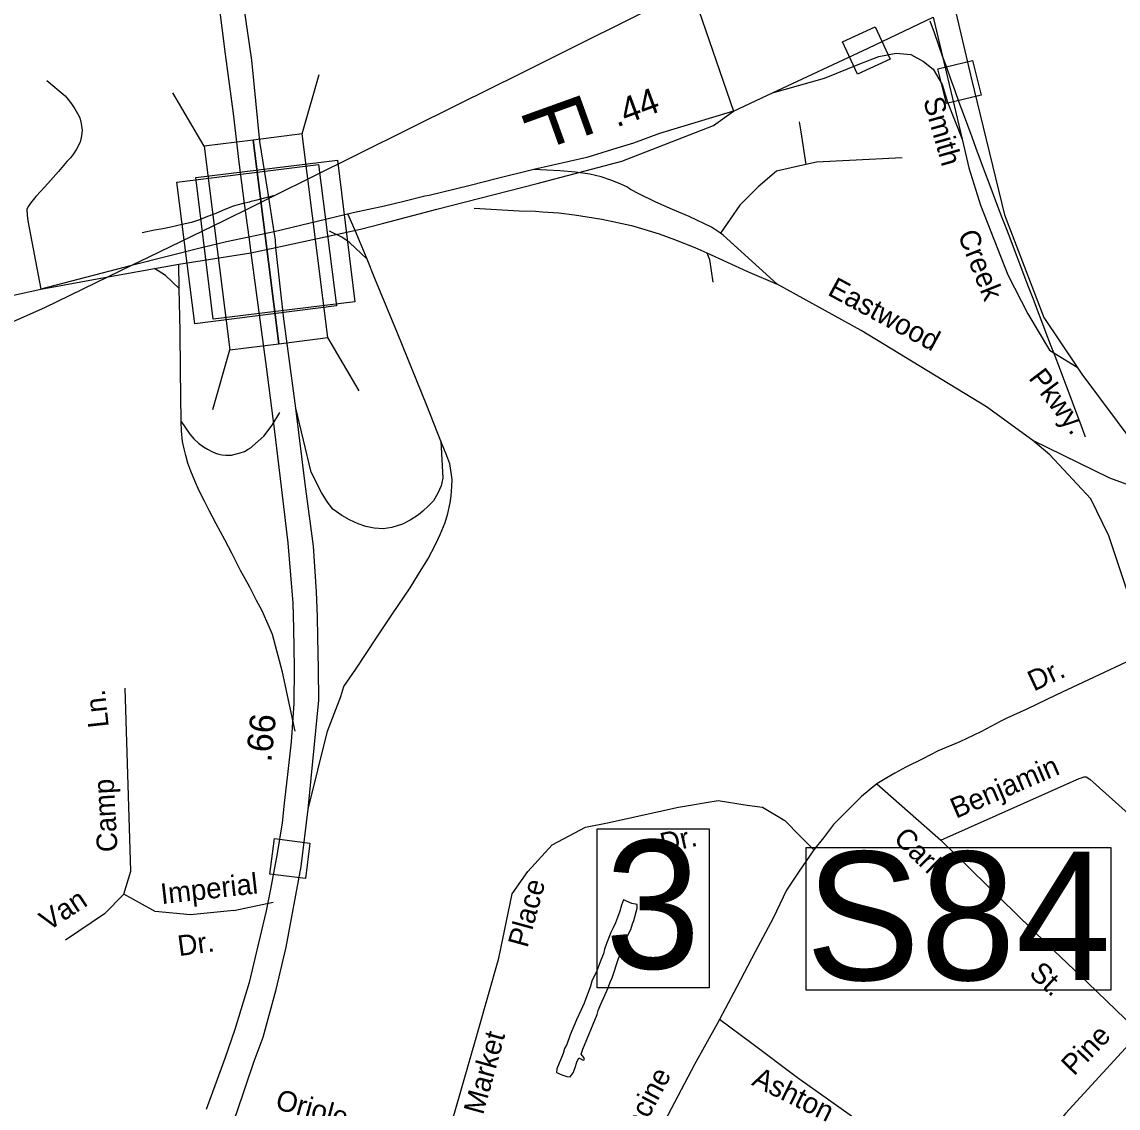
# Model space of a CAD drawing. Extents: x 1945482 to 2853149, y 66427 to 1015778.
# Drawn here: x 2340430 to 2343932, y 179688 to 183158 of the extents above; entities that cross this region are included whole.
import ezdxf

# ---------------------------------------------------------------- set-up
doc = ezdxf.new("R2010")
doc.units = 0
for name, color, linetype in [('Old_Level_10', 7, 'Continuous'), ('Old_Level_17', 7, 'Continuous'), ('Old_Level_22', 7, 'Continuous'), ('Old_Level_28', 7, 'Continuous'), ('Old_Level_3', 7, 'Continuous'), ('Old_Level_31', 7, 'Continuous'), ('Old_Level_35', 7, 'Continuous'), ('Old_Level_44', 7, 'Continuous'), ('Old_Level_47', 7, 'Continuous'), ('Old_Level_50', 7, 'Continuous'), ('Old_Level_6', 7, 'Continuous'), ('Old_Level_60', 7, 'Continuous')]:
    doc.layers.add(name, color=color, linetype=linetype)

msp = doc.modelspace()

# ---------------------------------------------------------------- linework, layer by layer
at = {"layer": 'Old_Level_28'}
for p, q in [((2341140.7, 182578.8), (2341155.1, 182471)), ((2340490.5, 182304.6), (2340705.6, 182344))]:
    msp.add_line(p, q, dxfattribs=at)
for points in [[(2341136.1, 185718.9), (2341115.6, 185549.5), (2341101.9, 185437.5), (2341079.6, 185257), (2341050.1, 185011.5), (2341040.3, 184938.5), (2341022.9, 184790.2), (2341006.5, 184523.9), (2340995, 184342), (2340990.1, 184183.9), (2340991.2, 183974), (2340996.7, 183861.4), (2341004.3, 183735.4), (2341020.1, 183544.5), (2341028.8, 183445.8), (2341047.4, 183307.5), (2341068.7, 183139.7), (2341079.1, 183055.3), (2341105.3, 182865.7), (2341123.3, 182710.7), (2341140.7, 182578.8)], [(2341215.9, 182617.4), (2341190.5, 182776), (2341165, 183036.5), (2341122.6, 183328.1), (2341102.8, 183512.2), (2341091.4, 183638.2), (2341077.3, 183779.8), (2341071.6, 183859.1), (2341062.5, 184252.7), (2341091.4, 184678.9), (2341108.4, 184797.8), (2341119.7, 184936.6), (2341162.2, 185236.8), (2341182, 185488.8), (2341196.1, 185619.1), (2341207.9, 185715.1)], [(2343409, 183206.4), (2343462, 182980.2), (2343569.1, 182542.4), (2343695, 182213.9), (2343800.7, 182055.3)], [(2342827.6, 182931.5), (2343132.9, 183074.3), (2343341.1, 183173.9)], [(2343341.1, 183173.9), (2343433.5, 182784.3)], [(2342703.2, 182873.3), (2342827.6, 182931.5)], [(2342703.2, 182873.3), (2342467.1, 182801.7), (2342383.4, 182770.7), (2342330.7, 182755.2), (2342265.6, 182735), (2342234.5, 182725.7), (2342065.8, 182687.3), (2341944.9, 182656.6), (2341866.6, 182637), (2341810.4, 182623), (2341730.7, 182604.4), (2341717.1, 182601.3), (2341649.8, 182584.8), (2341588.3, 182570.2), (2341488.9, 182548.9), (2341236.2, 182488.3)], [(2341241.8, 182437.8), (2341453.5, 182483.1), (2341512.1, 182496.1), (2341581.9, 182514.7), (2341755.5, 182559.8), (2342075.8, 182641.8), (2342346.3, 182713.8), (2342639.2, 182828), (2342703.2, 182873.3)], [(2343433.5, 182784.3), (2343455.2, 182692.6), (2343492.3, 182573.3), (2343579.7, 182350.7), (2343643.2, 182226.2), (2343712.1, 182109.6), (2343800.7, 182055.3)], [(2341236.2, 182488.3), (2341215.9, 182617.4)], [(2341236.2, 182488.3), (2341155.1, 182471)], [(2341241.8, 182437.8), (2341239.9, 182462.6), (2341236.2, 182488.3)], [(2341155.1, 182471), (2341084.3, 182455.8), (2341004.2, 182436.3), (2340780.2, 182380.2)], [(2341155.1, 182471), (2341161.9, 182420.7)], [(2340705.6, 182344), (2340853.8, 182371.1), (2340931.4, 182384), (2341161.9, 182420.7)], [(2340781.6, 179029.5), (2340863.7, 179162.6), (2340920.3, 179275.9), (2340996.7, 179393.4), (2341044.8, 179498.2), (2341115.5, 179670.9), (2341172.1, 179838), (2341200.4, 179914.5), (2341242.8, 180067.4), (2341273.9, 180201.9), (2341322, 180459.6), (2341344.7, 180643.6), (2341378.6, 180991.2), (2341377.2, 181090.3), (2341375.8, 181193.7), (2341374.4, 181257.4), (2341371.6, 181337.4), (2341361.7, 181483.3), (2341334.8, 181682.2), (2341305.1, 181924.3), (2341266.9, 182210.3), (2341241.8, 182437.8)], [(2341161.9, 182420.7), (2341210.6, 182056.1), (2341235.7, 181858.2), (2341255.3, 181699.7), (2341279.9, 181493.7), (2341295.2, 181301), (2341297.4, 181221), (2341300.1, 181095.3), (2341298.4, 180981), (2341290.8, 180858.6), (2341277.2, 180743.9), (2341267.9, 180662.1), (2341261.3, 180599.9), (2341246.1, 180501.9), (2341224.2, 180387.2), (2341210.6, 180318.3), (2341170.2, 180147.6), (2341156, 180089.2), (2341110.2, 179939.4), (2341078, 179846.5), (2341018.9, 179683.5)], [(2341161.9, 182420.7), (2341241.8, 182437.8)], [(2340780.2, 182380.2), (2340490.5, 182304.6)], [(2338704.4, 181911.7), (2340490.5, 182304.6)], [(2343800.7, 182055.3), (2343815.4, 182033.2), (2343985, 181806), (2344247.6, 181562.4), (2344477.4, 181420), (2345217.2, 181015.5), (2346260, 180448.3), (2348572.6, 179159.2), (2350509, 178087), (2350830.9, 177903.6), (2351378.2, 177617.8), (2351797.5, 177371), (2352234.1, 177091.7), (2352614.5, 176828.6)]]:
    msp.add_lwpolyline(points, dxfattribs=at)
at = {"layer": 'Old_Level_3'}
for points in [[(2343330.7, 183161.9), (2343343.7, 183124.7), (2343356.7, 183087.6), (2343369.9, 183050.5), (2343383.1, 183013.4), (2343396.4, 182976.4), (2343409.8, 182939.4), (2343423.2, 182902.4)], [(2343423.2, 182902.4), (2343436.7, 182865.4), (2343450.3, 182828.5), (2343464, 182791.5), (2343477.7, 182754.6), (2343491.4, 182717.7), (2343505.2, 182680.9), (2343519.1, 182644), (2343533, 182607.2), (2343546.9, 182570.3), (2343560.8, 182533.5), (2343574.8, 182496.7), (2343588.8, 182459.9), (2343602.8, 182423.1), (2343616.8, 182386.3), (2343630.9, 182349.5), (2343644.9, 182312.7), (2343659, 182275.9), (2343673, 182239.1), (2343687, 182202.3), (2343701.1, 182165.5), (2343715.1, 182128.7), (2343729.1, 182091.9), (2343743, 182055.1), (2343757, 182018.2), (2343770.9, 181981.4), (2343784.7, 181944.6), (2343798.5, 181907.7), (2343812.3, 181870.8), (2343826.3, 181833.2)]]:
    msp.add_lwpolyline(points, dxfattribs=at)
at = {"layer": 'Old_Level_31'}
for points in [[(2343155.5, 183143), (2343203.3, 183039.5), (2343099.7, 182991.7), (2343051.9, 183095.2)], [(2343356.1, 183008.2), (2343466.8, 183035.7), (2343494.2, 182924.9), (2343383.6, 182897.5)], [(2341377.7, 182703.3), (2341434.8, 182250.9), (2340982.2, 182193.7), (2340925, 182646.1)], [(2341494, 182264.1), (2341041.5, 182208.3), (2340985.7, 182661.1), (2341438.2, 182716.9)], [(2342268.1, 180580.1), (2342625.3, 180580.1), (2342625.3, 180072.1), (2342268.1, 180072.1)], [(2341236.6, 180549), (2341349.7, 180534.9), (2341335.7, 180421.7), (2341222.5, 180435.8)], [(2342935.5, 180520.8), (2343908.5, 180520.8), (2343908.5, 180064.5), (2342935.5, 180064.5)]]:
    msp.add_lwpolyline(points, close=True, dxfattribs=at)
at = {"layer": 'Old_Level_35'}
for p, q in [((2342913, 182839.6), (2342918.2, 182807)), ((2342918.2, 182807), (2342934.7, 182702.7))]:
    msp.add_line(p, q, dxfattribs=at)
for points in [[(2342568.8, 183266.2), (2342580.6, 183229.8), (2342703.2, 182873.3)], [(2340510, 182971.6), (2340568.1, 182922), (2340578.4, 182910.3), (2340588.8, 182896.9), (2340599.6, 182881.3), (2340608.1, 182865.5), (2340614.9, 182851.7), (2340619.5, 182834.1), (2340622.4, 182812.3), (2340621.1, 182794.2), (2340616, 182773.9), (2340604.7, 182751.5), (2340595.1, 182737), (2340585.8, 182724.5), (2340574.1, 182712.2), (2340547.5, 182681), (2340512.9, 182641.8), (2340491.8, 182619), (2340474.5, 182600.3), (2340457.6, 182579.6), (2340449.8, 182569.1), (2340446.3, 182559.1), (2340447, 182541.1), (2340449.7, 182523.2), (2340490.5, 182304.6)], [(2342934.7, 182702.7), (2342841.1, 182681.1), (2342782.2, 182632), (2342723.3, 182573.1), (2342661.4, 182483.2)], [(2343242.2, 182723.7), (2342968.8, 182710.6), (2342934.7, 182702.7)], [(2342244.3, 182672.4), (2342198.1, 182678.4), (2342148.1, 182682.3), (2342065.8, 182687.3)], [(2342661.4, 182483.2), (2342632.7, 182502.3), (2342561.9, 182536.9), (2342508.3, 182559.4), (2342455, 182583), (2342401.1, 182609.6), (2342374.6, 182623.4), (2342362.1, 182631.1), (2342335.7, 182643.8), (2342311.4, 182653), (2342280.7, 182663.6), (2342244.3, 182672.4)], [(2341874.8, 182563.5), (2342018.9, 182555.4), (2342071.1, 182553.3), (2342093.2, 182552.2), (2342145.2, 182548.3), (2342195.6, 182542.4), (2342235.9, 182535.8), (2342282.2, 182527.8), (2342332.5, 182517.7), (2342377.2, 182507.6), (2342419.7, 182495.2), (2342466.2, 182480.9), (2342514.8, 182462.9), (2342579.8, 182437.5), (2342617.8, 182420.4), (2342626.4, 182399.2), (2342637.4, 182326.6)], [(2341533, 182400), (2341476.7, 182453.9), (2341452.1, 182471), (2341413.3, 182489.5)], [(2343659.2, 181821.6), (2343511, 181928.2), (2343110.5, 182172.4), (2342842.2, 182321), (2342670.1, 182477.4), (2342661.4, 182483.2)], [(2342617.8, 182420.4), (2342748.2, 182361.5), (2342842.2, 182321)], [(2340932.5, 182306.3), (2340888.8, 182348.6), (2340853.8, 182371.1)], [(2344210.8, 181588.8), (2343905.6, 181701), (2343659.2, 181821.6)], [(2344025, 181147.9), (2343902, 181517), (2343844.6, 181634.5), (2343714.1, 181775.2), (2343659.2, 181821.6)], [(2344025, 181147.9), (2343957.3, 181112.6), (2343870.7, 181072.2), (2343735.2, 181008.7), (2343640, 180962.6), (2343576.6, 180933.7), (2343557.6, 180923.9), (2343493, 180890.4), (2343426.6, 180858.7), (2343357.4, 180829.8), (2343308.4, 180803.9), (2343253.6, 180777.9), (2343219, 180757.7), (2343193, 180743.2), (2343161.3, 180724.5)], [(2341106.7, 180319.7), (2340969.3, 180305.6), (2340855.5, 180316.6), (2340756.4, 180371.7), (2340778.4, 180445.2), (2340760.1, 181029.3)], [(2343365.1, 180544), (2343807.5, 180741.4), (2343815.3, 180743.7), (2343823.4, 180746), (2343829.3, 180746.2), (2343841.5, 180738.8), (2344036.4, 180564.4), (2344238, 180380.4)], [(2343161.3, 180724.5), (2343112.3, 180684.1), (2343066.1, 180637.9), (2343022.9, 180594.6), (2342991.2, 180551.3), (2342959.9, 180513.4)], [(2343161.3, 180724.5), (2343365.1, 180544), (2343704.4, 180213.2), (2343835.4, 180088.4), (2343953.8, 179973), (2344001.8, 179930.9)], [(2341750.3, 179492.7), (2341812.5, 179671.9), (2341883.3, 179919.7), (2341954, 180167.6), (2341996.5, 180373), (2342046, 180443.8), (2342123.8, 180528.8), (2342230, 180585.4), (2342300.7, 180599.6), (2342527.1, 180649.2), (2342654.5, 180670.4), (2342746.5, 180656.3), (2342796, 180649.2), (2342866.7, 180606.7), (2342916.3, 180557.1), (2342959.9, 180513.4)], [(2342959.9, 180513.4), (2342910.4, 180441.7), (2342872.9, 180384), (2342829.7, 180294.5), (2342772, 180187.7), (2342714.3, 180075.2), (2342658.7, 179971.5)], [(2340756.4, 180371.7), (2340694, 180309.2), (2340569.2, 180224.8)], [(2341106.7, 180319.7), (2341232.9, 180346)], [(2342658.7, 179971.5), (2342650.9, 179956.9), (2342578.8, 179827), (2342472, 179625), (2342405.7, 179492.2), (2342286.9, 179278.2)], [(2344172.9, 178854.7), (2344085, 178901.8), (2343921.4, 179015.6), (2343753.1, 179143), (2343625.8, 179247.7), (2343534.9, 179311.4), (2343425.8, 179375.1), (2343312.1, 179448), (2343193.9, 179557.2), (2343080.2, 179661.9), (2342907.4, 179784.7), (2342761.9, 179894), (2342658.7, 179971.5)], [(2344001.8, 179930.9), (2343763.9, 179671.4), (2343759.9, 179665.3), (2343754.3, 179658.9), (2343763, 179645.4), (2344007, 179392.9), (2344023.8, 179375.5), (2344034.1, 179364.1), (2344048.7, 179350.5), (2344056.9, 179343), (2344071.5, 179331.4), (2344088, 179319.9), (2344100.1, 179312.5), (2344120.7, 179299.2), (2344141.2, 179286.3), (2344171.7, 179269.4), (2344216.7, 179253.1), (2344285.7, 179226)]]:
    msp.add_lwpolyline(points, dxfattribs=at)
at = {"layer": 'Old_Level_44'}
for p, q in [((2341238.4, 182604), (2341180.7, 182589.1)), ((2341238.4, 182604), (2341182.4, 182576)), ((2340780.2, 182380.2), (2340705.6, 182344))]:
    msp.add_line(p, q, dxfattribs=at)
for points in [[(2343240.1, 183611.1), (2343085.2, 183523.9), (2342568.8, 183266.2), (2342553.5, 183258.6), (2342020, 182991.7), (2341826.1, 182895.5), (2341345.9, 182657.3), (2341246.5, 182608), (2341238.4, 182604)], [(2341137.2, 182577.9), (2341104.9, 182569.5), (2341071.5, 182555.7), (2341049.4, 182546.6), (2341023.5, 182536.4), (2340998, 182525.8), (2340971.8, 182517.3), (2340941.8, 182510.8), (2340906.1, 182502.2), (2340880, 182497.9), (2340854.2, 182493.2), (2340814.5, 182484.4)], [(2341180.7, 182589.1), (2341158.7, 182583.5), (2341156.9, 182583), (2341137.2, 182577.9)], [(2341182.4, 182576), (2341161, 182565.3), (2341140.1, 182554.9)], [(2341140.1, 182554.9), (2341101.3, 182535.5), (2341075.7, 182523.1), (2340835.6, 182407.2), (2340780.2, 182380.2)], [(2340705.6, 182344), (2340502.8, 182245.4), (2339510.7, 181805.7), (2339337.2, 181722.4), (2338845, 181486.2)]]:
    msp.add_lwpolyline(points, dxfattribs=at)
at = {"layer": 'Old_Level_47'}
msp.add_line((2341495, 182492.3), (2341471.1, 182545.6), dxfattribs=at)
for points in [[(2342827.6, 182931.5), (2342993.5, 182978.7), (2343106.3, 183024.5), (2343167.3, 183047.9), (2343223.2, 183059.1), (2343269.9, 183054), (2343310.5, 183031.6), (2343341, 183007.2), (2343369.5, 182958.4), (2343386.7, 182902.5), (2343433.5, 182784.3)], [(2341533, 182400), (2341494.6, 182492.2)], [(2340932.5, 182306.3), (2340931.4, 182384)], [(2341768.1, 181819.2), (2341723.5, 181933.3), (2341630.3, 182163.9), (2341557.4, 182338.9), (2341533, 182400)], [(2340939.2, 181882.2), (2340937.9, 181964.2), (2340936.9, 182046.2), (2340935.9, 182170.2), (2340932.5, 182306.3)], [(2340939.2, 181882.2), (2340967, 181841.3), (2340979.4, 181826), (2340994.1, 181812.5), (2341010.6, 181801), (2341022.7, 181793.6), (2341037.1, 181786.3), (2341049.2, 181780.6), (2341059.5, 181777), (2341069.4, 181775.4), (2341081.6, 181774), (2341091.4, 181774.4), (2341099.6, 181774.7), (2341111.4, 181777.1), (2341127.3, 181781.7), (2341141.2, 181786.2), (2341152.7, 181792.9), (2341162.7, 181799.2), (2341166.8, 181802.5), (2341203.2, 181835.1), (2341230.1, 181870.5), (2341254.1, 181910.1)], [(2341768.1, 181819.2), (2341774.8, 181700.6), (2341769.1, 181676.5), (2341759.2, 181652.4), (2341745, 181628.4), (2341729.5, 181612.8), (2341711.1, 181595.8), (2341696.9, 181583.1), (2341670.1, 181566.1), (2341646, 181553.3), (2341612.1, 181543.4), (2341583.8, 181539.2), (2341555.5, 181540.6), (2341528.6, 181546.3), (2341504.5, 181554.8), (2341476.2, 181567.5), (2341452.2, 181581.7), (2341423.9, 181601.5), (2341406.9, 181624.1), (2341387.1, 181655.3), (2341354.6, 181720.4), (2341305.1, 181924.3)], [(2341302.9, 180891.9), (2341263, 181080.8), (2341230.3, 181201.6), (2341221.6, 181223.2), (2341212.6, 181242.9), (2341197.5, 181276.4), (2341180.1, 181309.5), (2341158.3, 181353), (2341128.4, 181405.6), (2341102, 181458.7), (2341078.2, 181503.7), (2341050.3, 181554.5), (2341028.5, 181597.9), (2341013.3, 181627.2), (2340996.2, 181660.6), (2340982.8, 181691.9), (2340969.7, 181723.6), (2340960.5, 181749.1), (2340953.7, 181772.8), (2340948.9, 181794.6), (2340943.6, 181818.4), (2340940.3, 181852.4), (2340939.2, 181882.2)], [(2341344.7, 180643.6), (2341406.9, 180892.8), (2341449.4, 181003.3), (2341459.1, 181034.7), (2341497, 181090), (2341562.9, 181190.8), (2341614, 181267), (2341670.4, 181350.9), (2341696.9, 181394), (2341726.9, 181441.5), (2341751.3, 181488.4), (2341765.8, 181520.8), (2341782.3, 181559.5), (2341791.3, 181588.1), (2341797.9, 181622.1), (2341800.9, 181644.3), (2341803.7, 181674.6), (2341805.1, 181696.6), (2341801.9, 181718.5), (2341796.9, 181746.2), (2341788, 181771.7), (2341768.1, 181819.2)]]:
    msp.add_lwpolyline(points, dxfattribs=at)
at = {"layer": 'Old_Level_50'}
for p, q in [((2341325, 182800.8), (2341379.6, 182990.8)), ((2341012.5, 182761.3), (2340912.4, 182931.7)), ((2341507.4, 181979.4), (2341407.3, 182149.8)), ((2341040.2, 181920.3), (2341094.8, 182110.3))]:
    msp.add_line(p, q, dxfattribs=at)
for points in [[(2341012.5, 182761.3), (2341094.8, 182110.3), (2341251, 182130.1), (2341168.8, 182781)], [(2341168.8, 182781), (2341251, 182130.1), (2341407.3, 182149.8), (2341325, 182800.8)]]:
    msp.add_lwpolyline(points, close=True, dxfattribs=at)
at = {"layer": 'Old_Level_60'}
msp.add_lwpolyline([(2342182, 179788.4), (2342191.2, 179801.3), (2342198, 179818.2), (2342202.7, 179835.3), (2342209.5, 179848.4), (2342223, 179841.3), (2342227.2, 179843.9), (2342225, 179850), (2342217, 179860.8), (2342222, 179876.1), (2342267.5, 179986.9), (2342271, 180000), (2342279.2, 180020.7), (2342303, 180071.9), (2342309.2, 180090.8), (2342315.5, 180104.8), (2342337.2, 180169.8), (2342346, 180184.7), (2342355.7, 180216.1), (2342361.5, 180231.7), (2342375, 180259), (2342380.7, 180276.9), (2342385, 180287.3), (2342395, 180327.3), (2342395.2, 180338.7), (2342379, 180341.8), (2342352, 180353.8), (2342346, 180337), (2342340.5, 180316.8), (2342332.5, 180297.1), (2342326.7, 180280.4), (2342319.2, 180263.7), (2342311.5, 180248.8), (2342297.5, 180214.5), (2342291.7, 180195.8), (2342288.5, 180181), (2342279.7, 180161.2), (2342267, 180126.2), (2342250.7, 180093.5), (2342246.7, 180077.5), (2342226.7, 180023.2), (2342216, 180000), (2342201.7, 179969.8), (2342181.5, 179922.4), (2342170.7, 179891.5), (2342163.7, 179878.3), (2342159, 179863), (2342139, 179813.9), (2342137.5, 179802.2), (2342154.5, 179794.6), (2342170.5, 179789.5), (2342182, 179788.4)], dxfattribs=at)

# ---------------------------------------------------------------- texts
at = {"layer": 'Old_Level_10'}
for s, rotation, p in [('Eastwood', 331.5607, (2343000.4, 182288)), ('Dr.', 25.1352, (2343662.6, 181018.7)), ('Ln.', 96.2294, (2340708, 180906.6)), ('Benjamin', 23.2176, (2343413.7, 180612.3)), ('Camp', 93.211, (2340736.2, 180507.9)), ('Dr.', 12.9497, (2342477.5, 180500.9)), ('Carl', 315.7261, (2343211, 180545.4)), ('Imperial', 6.4457, (2340876.8, 180339.5)), ('Place', 74.6283, (2342044.8, 180197.7)), ('Van', 33.2248, (2340514, 180252.1)), ('Dr.', 7.7347, (2340932.3, 180173.5)), ('St.', 316.9654, (2343644.2, 180114.2)), ('Market', 74.6283, (2341903.3, 179664.2)), ('Pine', 45.9699, (2343790.6, 179788.7)), ('Racine', 62.1563, (2342378.7, 179553.7)), ('Ashton', 333.7455, (2342758, 179763.3)), ('Oriole', 344.8638, (2341236.5, 179686.3))]:
    msp.add_text(s, height=65.62, rotation=rotation, dxfattribs=at).set_placement(p)
at = {"layer": 'Old_Level_17'}
for s, rotation, p in [('.44', 20.3343, (2342330.5, 182821.1)), ('.66', 84.0674, (2341226.6, 180791.7))]:
    msp.add_text(s, height=82.02, rotation=rotation, dxfattribs=at).set_placement(p)
at = {"layer": 'Old_Level_22'}
msp.add_text('F', height=196.8, rotation=289.7508, dxfattribs=at).set_placement((2342019.3, 182877.5))
at = {"layer": 'Old_Level_31'}
for s, p in [('3', (2342292.6, 180133.7)), ('S84', (2342933.5, 180097.2))]:
    msp.add_text(s, height=410.1, dxfattribs=at).set_placement(p)
at = {"layer": 'Old_Level_6'}
for s, rotation, p in [('Smith', 285.9365, (2343308.5, 182908.7)), ('Creek', 291.8613, (2343418.4, 182479.4)), ('Pkwy.', 307.2878, (2343643.5, 182019.9))]:
    msp.add_text(s, height=65.62, rotation=rotation, dxfattribs=at).set_placement(p)

doc.saveas('drawing.dxf')
